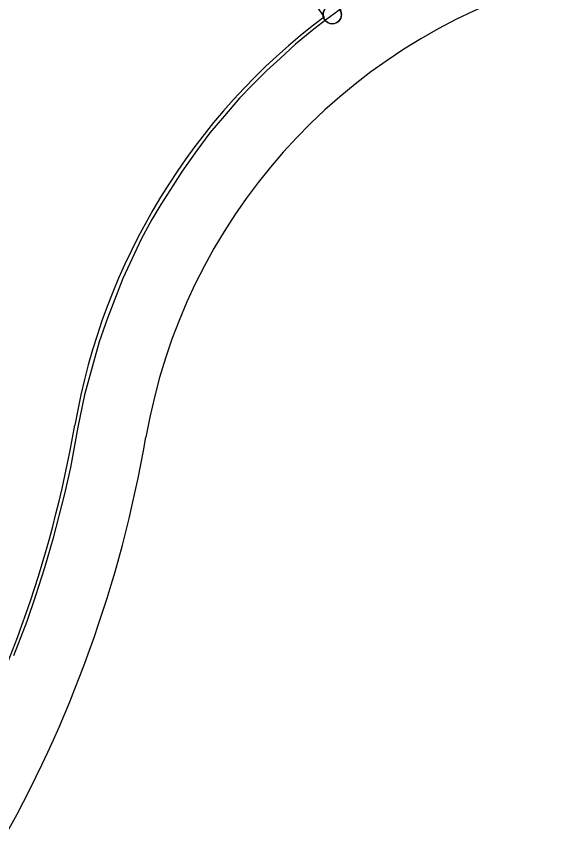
# Model space of a CAD drawing. Extents: x 325709 to 364434, y 7573432 to 7597073.
# Drawn here: x 329540.8 to 329688.8, y 7587007.2 to 7587238.3 of the extents above; entities that cross this region are included whole.
import ezdxf

# ---------------------------------------------------------------- set-up
doc = ezdxf.new("R2010")
doc.units = 0
for name, color, linetype in [('LOGRADOURO', 7, 'Continuous'), ('SIMBOLO', 7, 'Continuous'), ('TUBO_PEAD_GN_63', 7, 'Continuous')]:
    doc.layers.add(name, color=color, linetype=linetype)

# ---------------------------------------------------------------- blocks, each defined once
blk = doc.blocks.new('INTERLIGACAO')
at = {"layer": 'SIMBOLO'}
blk.add_circle((0, 0), 1.28, dxfattribs=at)
for start, end in [(0, 180), (180, 0)]:
    blk.add_arc((0, 0), 1.28, start, end, dxfattribs=at)

msp = doc.modelspace()

# ---------------------------------------------------------------- linework, layer by layer
at = {"layer": 'LOGRADOURO'}
msp.add_line((329626.09, 7587238.3), (329622.52, 7587243.49), dxfattribs=at)
for centre, radius, start, end in [((329734.28, 7587094.44), 160, 106.5248, 170.1912), ((329734.28, 7587094.44), 180, 126.9439, 170.1912), ((329231.68, 7587181.39), 330.06, 330.2156, 350.1811), ((329231.67, 7587181.4), 350.07, 330.1585, 350.1814)]:
    msp.add_arc(centre, radius, start, end, dxfattribs=at)
at = {"layer": 'TUBO_PEAD_GN_63'}
msp.add_lwpolyline([(329631.9, 7587241.29), (329626.79, 7587237.57), (329623.17, 7587234.85), (329618.1, 7587230.7), (329613.84, 7587226.71), (329610.14, 7587223.39), (329606.15, 7587219.37), (329602.59, 7587215.71), (329598.38, 7587210.84), (329594.36, 7587206.12), (329590.73, 7587201.19), (329586.64, 7587195.46), (329584.11, 7587191.37), (329580.71, 7587186.26), (329578.29, 7587182.1), (329575.32, 7587176.64), (329574.06, 7587174.06), (329570.17, 7587165.73), (329565.95, 7587154.75), (329563.64, 7587148.2), (329559.62, 7587133.49), (329557.75, 7587124.52), (329555.68, 7587113.37), (329554, 7587106.01), (329550.82, 7587093.5), (329548.46, 7587085.49), (329545.96, 7587077.79), (329543.61, 7587070.67), (329539.9, 7587061.08)], dxfattribs=at)

# ---------------------------------------------------------------- block references
at = {"layer": 'SIMBOLO', "xscale": 1.9999999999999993, "yscale": 1.9999999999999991, "rotation": 0.14972222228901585}
msp.add_blockref('INTERLIGACAO', (329628.29, 7587238.87), dxfattribs=at)

doc.saveas('drawing.dxf')
